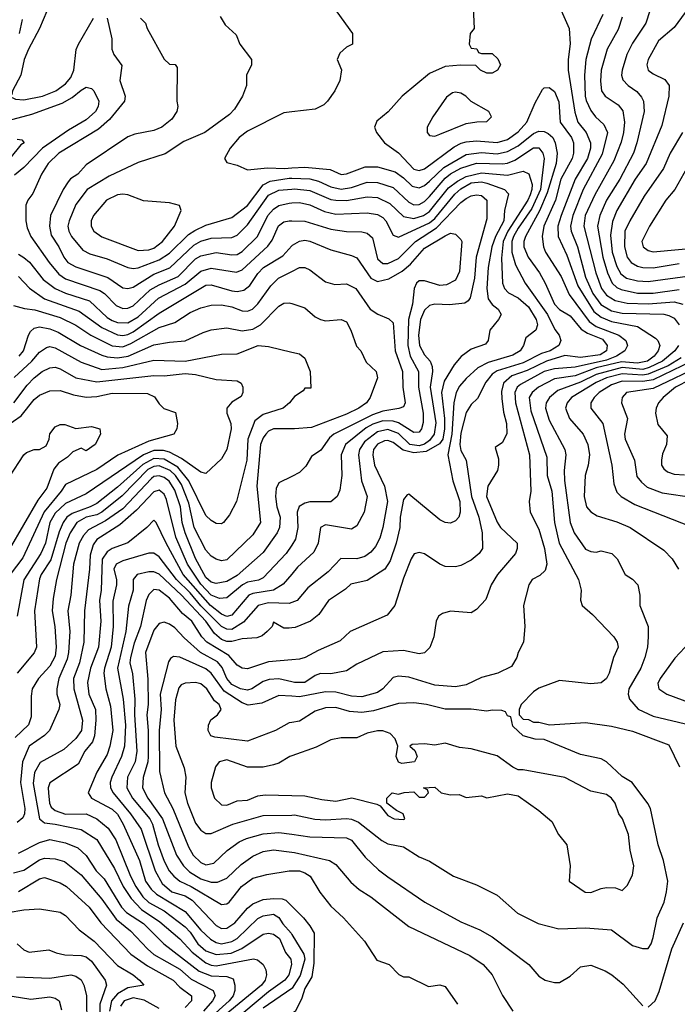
# Model space of a CAD drawing. Header units: inches. Extents: x 1793389 to 1900389, y 320802 to 470796.
# Tile 290 of 656: x 1828954 to 1831482, y 403857 to 407644. Entities that reach past the tile are written whole.
import ezdxf

# ---------------------------------------------------------------- set-up
doc = ezdxf.new("R2010")
doc.units = ezdxf.units.IN
doc.header["$MEASUREMENT"] = 0
doc.layers.add('B8420', color=7, linetype='Continuous')
doc.layers.add('B8430', color=7, linetype='Continuous')

msp = doc.modelspace()

# ---------------------------------------------------------------- linework, layer by layer
at = {"layer": 'B8420', "color": 2}
for points, elevation in [([(1829072.7, 407710), (1829030.3, 407609.7), (1828988.4, 407530), (1828970.6, 407490), (1828958.8, 407430), (1828926, 407370), (1828923.6, 407356.4), (1828914, 407350), (1828938, 407338), (1828970, 407334.8), (1829042, 407350), (1829092.7, 407370), (1829130, 407396.3), (1829150, 407420.7), (1829161.6, 407450), (1829171.5, 407528.5), (1829179.5, 407550), (1829237.2, 407650)], 306), ([(1829290.7, 407649.3), (1829308, 407570), (1829308, 407530), (1829316.3, 407510), (1829347.3, 407467.3), (1829339.3, 407410), (1829359.1, 407350), (1829357.3, 407330), (1829299.9, 407260.1), (1829257.1, 407222.9), (1829104.9, 407130), (1829064, 407090), (1829037.3, 407050), (1829004.5, 406975.5), (1828984.7, 406950), (1828978, 406930), (1828978, 406870), (1828982.5, 406842.5), (1828996.3, 406810), (1829066.7, 406710), (1829104.7, 406664.7), (1829130, 406647.4), (1829262.4, 406602.4), (1829280.4, 406590), (1829324.5, 406544.5), (1829350, 406532.4), (1829370, 406534), (1829390, 406543.1), (1829455.9, 406604.1), (1829490, 406624), (1829563.6, 406656.4), (1829630, 406724.2), (1829650, 406736), (1829710, 406748.5), (1829770, 406739.5), (1829790, 406741.1), (1829810, 406752.2), (1829868, 406810), (1829908.4, 406890), (1829930, 406914.9), (1829950.9, 406929.1), (1829990, 406938.3), (1830000, 406938.9)], 306), ([(1829418, 407650), (1829438, 407630), (1829444.7, 407610), (1829510, 407492), (1829530, 407472), (1829551.6, 407471.6), (1829559.6, 407459.6), (1829558, 407330), (1829562, 407310), (1829558, 407290), (1829538.5, 407261.5), (1829501, 407230), (1829470, 407217), (1829396.8, 407203.2), (1829370, 407193.2), (1829210, 407085.2), (1829177.3, 407050), (1829148.8, 407031.2), (1829139.9, 407020.1), (1829120.5, 406990), (1829072, 406890), (1829068.7, 406850), (1829074.9, 406814.9), (1829104.4, 406770), (1829123.1, 406730), (1829139.3, 406710), (1829170, 406693.4), (1829292.5, 406652.5), (1829350, 406612.7), (1829370, 406610.4), (1829390, 406615.3), (1829470, 406665.2), (1829530.7, 406689.3), (1829624, 406776), (1829650, 406791.6), (1829690, 406803.6), (1829770, 406805.3), (1829790, 406814.4), (1829830, 406854.9), (1829910.8, 406969.2), (1829950, 406987.4), (1830000, 406991.7)], 310), ([(1829724.7, 407655.3), (1829743.5, 407623.5), (1829786, 407586), (1829801, 407550), (1829844.7, 407490), (1829844.7, 407470), (1829826, 407430), (1829826, 407390), (1829810.8, 407350), (1829779.9, 407300.1), (1829761.1, 407278.9), (1829666, 407210), (1829584.9, 407175.1), (1829512.8, 407127.2), (1829410, 407094.5), (1829297.7, 407042.3), (1829213.4, 406990), (1829170, 406932.7), (1829143.8, 406870), (1829139.3, 406850), (1829142.4, 406830), (1829152.7, 406810), (1829197.2, 406757.2), (1829223.4, 406743.4), (1829290, 406723.7), (1829370, 406690.4), (1829390, 406686.4), (1829410, 406688.7), (1829490, 406719.6), (1829530, 406746), (1829602.7, 406817.3), (1829626.8, 406833.2), (1829670, 406853.4), (1829770, 406882.4), (1829830, 406928.7), (1829890, 407008.9), (1829916.9, 407023.1), (1829990, 407033.8), (1830000, 407033.5)], 314), ([(1828964, 407644), (1828952.2, 407590)], 302), ([(1828910, 407256.5), (1829000.3, 407279.7), (1829117.8, 407322.2), (1829156.2, 407343.8), (1829190, 407373), (1829210, 407384), (1829230, 407378.8), (1829238.8, 407370), (1829258, 407330), (1829255.5, 407310), (1829244.9, 407290), (1829210, 407258), (1829141.3, 407218.7), (1829041.3, 407150), (1828970, 407075.6), (1828934.4, 407045.6)], 302), ([(1830000, 407288.7), (1829970, 407285.2), (1829830, 407214.5), (1829797.3, 407190), (1829762.8, 407150), (1829742, 407110), (1829750, 407094), (1829790, 407084.7), (1829830, 407066), (1829906.2, 407073.8), (1829971.8, 407071.8), (1830000, 407073.7)], 318), ([(1828944.7, 407184.7), (1828962, 407182), (1828971, 407170), (1828958, 407162), (1828915.5, 407110)], 298), ([(1828950, 406741.6), (1828970, 406728.4), (1828991.3, 406711.3), (1829044.2, 406644.2), (1829090.5, 406610), (1829130, 406591.6), (1829222.4, 406562.4), (1829290, 406498.7), (1829310, 406486.5), (1829330, 406479.1), (1829370, 406477.3), (1829410, 406500.2), (1829487.6, 406572.4), (1829590, 406626.7), (1829650, 406676.9), (1829690, 406687.7), (1829787.5, 406672.5), (1829810, 406681.6), (1829907.7, 406772.3), (1829924.6, 406795.4), (1829948.7, 406851.3), (1829970, 406866), (1829990.4, 406870.4), (1830000, 406870.1)], 302), ([(1828950, 406656.3), (1828991.4, 406611.4), (1829050, 406570.3), (1829183, 406523), (1829270, 406459.6), (1829330, 406431.5), (1829350, 406429.1), (1829370, 406432.3), (1829390, 406443.2), (1829490, 406514.6), (1829670, 406622.4), (1829690, 406624.4), (1829770, 406600.3), (1829790, 406598), (1829816, 406604), (1829838.2, 406621.8), (1829870, 406668), (1829891.8, 406690), (1829965.1, 406734.9), (1830000, 406773.7)], 298), ([(1828930, 406544), (1828972.3, 406532.3), (1829011.7, 406528.3), (1829110, 406498.3), (1829169.2, 406469.2), (1829227.7, 406430), (1829309.3, 406389.3), (1829350, 406386), (1829381.7, 406398.3), (1829490, 406460.3), (1829550, 406478.4), (1829610, 406518), (1829650, 406534.9), (1829690, 406545.5), (1829730, 406546.4), (1829770, 406539.5), (1829810, 406524.4), (1829830, 406522.4), (1829849, 406530), (1829870, 406550.6), (1829920.1, 406619.9), (1829949.3, 406650), (1830000, 406675.6)], 294), ([(1828951.5, 406350), (1828968, 406370), (1828987.3, 406430), (1828996.1, 406443.9), (1829010, 406457.1), (1829030, 406462.4), (1829070, 406454.6), (1829102.2, 406442.2), (1829187.7, 406390), (1829270, 406352.9), (1829290, 406346.5), (1829330, 406343.2), (1829370.6, 406349.4), (1829470, 406392.7), (1829530, 406403.7), (1829590, 406408), (1829658.9, 406441.1), (1829690, 406450.4), (1829750, 406458.4), (1829810, 406446.7), (1829850, 406453.7), (1829879.5, 406470), (1829950, 406542), (1829970, 406554), (1829990, 406554.8), (1830000, 406551.5)], 290), ([(1828932.1, 406267.9), (1829000.5, 406330), (1829030, 406365.5), (1829056.9, 406383.1), (1829070, 406386.4), (1829090, 406382), (1829190, 406326.7), (1829270, 406297.7), (1829350, 406305.8), (1829470, 406333.7), (1829590, 406330.3), (1829730, 406357.3), (1829790, 406359.1), (1829870.5, 406390.5), (1829910, 406386.8), (1830000, 406365.2)], 286), ([(1828931.5, 406170), (1828982.4, 406237.6), (1829010, 406266.4), (1829040.9, 406290), (1829070, 406304.9), (1829090, 406306.7), (1829110, 406300.4), (1829170, 406265.7), (1829250, 406250.2), (1829470, 406275.6), (1829510, 406274), (1829590, 406282.3), (1829630, 406278.7), (1829710, 406260.4), (1829790, 406254.8), (1829805.4, 406245.4), (1829812, 406230), (1829812, 406210), (1829805.4, 406194.6), (1829770, 406173.2), (1829750.7, 406150), (1829750.7, 406130), (1829765.5, 406090), (1829767.7, 406070), (1829750.7, 405990), (1829730, 405955.3), (1829670, 405898), (1829650, 405904), (1829576, 405956), (1829530, 405980.9), (1829506.8, 405986.8), (1829470, 405986.6), (1829429.5, 405970.5), (1829210, 405819.6), (1829130, 405782.3), (1829090, 405746.3), (1829070.2, 405710), (1829052.6, 405630), (1829035.2, 405590), (1828970, 405489), (1828944.6, 405350)], 282), ([(1828901.1, 406078.9), (1828960.1, 406119.9), (1829010, 406183), (1829030, 406199.1), (1829070, 406216), (1829110, 406218), (1829160.7, 406200.7), (1829210, 406192.4), (1829250, 406194.9), (1829310, 406207), (1829445.5, 406205.5), (1829472.8, 406192.8), (1829490, 406166), (1829508.3, 406148.3), (1829552.7, 406132.7), (1829561, 406090), (1829558.8, 406070), (1829546, 406050), (1829450, 406023.1), (1829331.3, 405968.7), (1829250, 405913.6), (1829130, 405856), (1829114, 405830), (1829048.7, 405751.3), (1828966.4, 405573.6), (1828917, 405510)], 278), ([(1830000, 406181.5), (1829990.8, 406170), (1829966.8, 406150), (1829890, 406124.7), (1829858.7, 406101.3), (1829831.5, 406030), (1829827.4, 405950), (1829787.7, 405790), (1829761.1, 405738.9), (1829738, 405710), (1829730, 405705.2), (1829710, 405706), (1829690, 405717.2), (1829670, 405737.2), (1829604.1, 405870), (1829562.1, 405922.1), (1829510, 405953.7), (1829470, 405955.8), (1829427.6, 405932.4), (1829330, 405846), (1829250, 405783.5), (1829225.5, 405770), (1829155.2, 405744.8), (1829134.6, 405730), (1829120.9, 405710), (1829106.2, 405673.8), (1829073.5, 405566.5), (1829036.5, 405510), (1829030, 405493.2), (1829010.3, 405370), (1829018, 405230), (1829010, 405209.2), (1828944.9, 405130)], 286), ([(1828914.6, 405885.4), (1828969.8, 405970.2), (1828980.7, 405979.3), (1829009.7, 405990.3), (1829030, 405990.3), (1829055.6, 406004.4), (1829067.8, 406030), (1829070, 406051), (1829090, 406078), (1829110, 406087.3), (1829127.1, 406087.1), (1829170, 406071), (1829230, 406078.8), (1829262, 406070), (1829264.7, 406050), (1829244.7, 406010), (1829210, 405986), (1829190, 405995.3), (1829158, 405982), (1829138.3, 405961.7), (1829102.6, 405937.4), (1829084.8, 405915.2), (1829057.8, 405842.2), (1829024.3, 405795.7), (1828914.1, 405605.9)], 274), ([(1830000, 406069.5), (1829930, 406069.5), (1829910, 406060.9), (1829900.5, 406050), (1829890, 406036), (1829880.3, 406010), (1829866, 405850), (1829879.3, 405710), (1829850, 405662.7), (1829750, 405566), (1829730, 405562.7), (1829710, 405569.3), (1829690, 405580.9), (1829670, 405603.7), (1829625.3, 405690), (1829604.8, 405784.8), (1829575.5, 405855.5), (1829553.5, 405890), (1829532.1, 405910), (1829490, 405928), (1829470, 405925.7), (1829446.8, 405913.2), (1829348.1, 405811.9), (1829270.1, 405749.9), (1829250, 405739.3), (1829210, 405729.8), (1829173.7, 405710), (1829148, 405670), (1829131.3, 405630), (1829094.9, 405490), (1829082.5, 405417.5), (1829078.7, 405370), (1829088.9, 405310), (1829094.6, 405230), (1829090, 405195.3), (1829070, 405157), (1829026, 405110), (1829002.4, 405070), (1828998, 405042), (1828997.6, 404962.4), (1828988.4, 404931.6), (1828936.9, 404883.1)], 290), ([(1830000, 405887), (1829950, 405862), (1829939.8, 405840.2), (1829937.1, 405810), (1829943.1, 405770), (1829955.3, 405730), (1829952.7, 405690), (1829943.8, 405670), (1829890, 405594.5), (1829790, 405505.7), (1829750, 405482.6), (1829710, 405475.4), (1829690, 405480.4), (1829670, 405498.7), (1829630, 405572), (1829589.8, 405670), (1829578.8, 405710), (1829571.7, 405770), (1829550, 405833.6), (1829528.4, 405868.4), (1829510, 405882.7), (1829490, 405889.8), (1829470, 405887.3), (1829460.5, 405879.5), (1829350, 405762.7), (1829284, 405716), (1829218.4, 405681.6), (1829199.7, 405660.3), (1829183.1, 405630), (1829161.1, 405550), (1829150.3, 405430), (1829138.9, 405370), (1829147.4, 405290), (1829141.8, 405210), (1829136.1, 405183.9), (1829104.6, 405110), (1829097, 405070), (1829096.4, 405050), (1829107.7, 405010), (1829104.9, 404990), (1829068, 404910), (1829048.9, 404891.1), (1828990.3, 404849.7), (1828964.6, 404790), (1828957.3, 404710), (1828974.3, 404610), (1828972.9, 404590), (1828966.3, 404573.7), (1828944.5, 404555.5)], 294), ([(1830000, 405623.1), (1829978.4, 405590), (1829890, 405497), (1829872.4, 405487.6), (1829830, 405479.8), (1829810.2, 405469.8), (1829750, 405419.6), (1829722.4, 405417.6), (1829690, 405429.8), (1829650, 405472.1), (1829599.8, 405550), (1829553.9, 405653.9), (1829518.6, 405798.6), (1829510, 405819.3), (1829490, 405834.7), (1829470, 405827.6), (1829402.5, 405757.5), (1829339.2, 405700.8), (1829250, 405644.2), (1829236.7, 405623.3), (1829224.6, 405584.6), (1829222.6, 405530), (1829203.1, 405370), (1829201.1, 405250), (1829183.6, 405170), (1829161.1, 405110), (1829162, 405070), (1829194.9, 404950), (1829191.6, 404910), (1829170, 404879.5), (1829123.4, 404836.6), (1829033.1, 404786.9), (1829011.4, 404748.6), (1829005.9, 404705.9), (1829030.5, 404570), (1829050, 404554.4), (1829090, 404550.2), (1829190, 404528.5), (1829251.2, 404491.2), (1829319.1, 404379.1), (1829351.5, 404310), (1829383.2, 404263.2), (1829422, 404222), (1829493.4, 404173.4), (1829570, 404108.7), (1829616.8, 404056.8), (1829670, 404015.8), (1829690, 404007.1), (1829710, 404005.2), (1829852.3, 404032.3), (1829868.3, 404028.3), (1829890.5, 404010.5), (1829900.5, 403990), (1829903.1, 403970), (1829898, 403950), (1829884.2, 403930), (1829712.2, 403790)], 298), ([(1830000, 405511.2), (1829967.1, 405472.9), (1829930.2, 405449.8), (1829850, 405436.8), (1829835.5, 405430), (1829770, 405353.3), (1829750, 405348.4), (1829730, 405357.3), (1829687, 405390), (1829583.1, 405510), (1829516.8, 405630), (1829479, 405710), (1829470, 405719), (1829442.8, 405690), (1829370, 405631.8), (1829310, 405609.7), (1829290, 405597.6), (1829271.2, 405568.8), (1829267.6, 405450), (1829260.2, 405410), (1829265.7, 405330), (1829256.5, 405230), (1829226, 405150), (1829214.4, 405094.4), (1829220.3, 405050), (1829244.9, 404990), (1829247.2, 404950), (1829241.1, 404890), (1829233.9, 404866.1), (1829204.9, 404830), (1829179.3, 404780.7), (1829070, 404709), (1829063.7, 404690), (1829064.2, 404670), (1829068.9, 404630), (1829075.2, 404615.2), (1829090, 404601.7), (1829130, 404588), (1829210, 404588.8), (1829250.6, 404570), (1829293.8, 404533.8), (1829323.7, 404490), (1829380.2, 404350), (1829400.2, 404310), (1829427.7, 404270), (1829450, 404247.9), (1829510, 404216.1), (1829590, 404154.6), (1829610, 404133.7), (1829638.9, 404090), (1829670, 404062.7), (1829710, 404048), (1829766.6, 404053.4), (1829808.2, 404071.8), (1829890, 404126), (1829910, 404130.4), (1829930, 404126), (1829952.7, 404110), (1829976.1, 404056.1), (1829996.4, 404030), (1829999.5, 404010), (1829988.4, 403970), (1829974, 403950), (1829910, 403904.5), (1829815.2, 403824.8)], 302), ([(1830000, 405402.5), (1829990, 405398.9), (1829910, 405400.3), (1829870.7, 405390), (1829814, 405326), (1829770, 405298.5), (1829750, 405299.2), (1829729.9, 405309.9), (1829649.9, 405389.9), (1829610, 405438.8), (1829556.4, 405490), (1829490, 405578.4), (1829470, 405592), (1829450, 405592), (1829350, 405562.4), (1829324.9, 405550), (1829315.8, 405530), (1829325.7, 405490), (1829325.7, 405470), (1829312.7, 405407.3), (1829314, 405310), (1829305.5, 405230), (1829279.5, 405150), (1829278, 405130), (1829285.3, 405070), (1829303.4, 405003.4), (1829311.7, 404910), (1829301.1, 404850), (1829290, 404817.2), (1829250.2, 404749.8), (1829217.3, 404670), (1829230.6, 404650), (1829310, 404607), (1829330, 404588.2), (1829351.6, 404550), (1829414.3, 404410), (1829438.3, 404330), (1829459.1, 404299.1), (1829480.2, 404280.2), (1829590, 404214), (1829650, 404142.6), (1829687.7, 404107.7), (1829710, 404094.6), (1829730, 404089.1), (1829770, 404098.5), (1829790, 404110.3), (1829870, 404187), (1829890, 404196.9), (1829930, 404203.1), (1829950.9, 404190.9), (1829965.8, 404165.8), (1829997.3, 404130), (1830000, 404125.7)], 306), ([(1830000, 405305), (1829990, 405304), (1829970, 405304), (1829930, 405326), (1829924.7, 405310), (1829906, 405290), (1829886, 405274), (1829866.3, 405266.3), (1829810, 405262), (1829770, 405252.1), (1829750, 405252.1), (1829730, 405260.4), (1829702.6, 405282.6), (1829669.8, 405330), (1829575.6, 405430), (1829490, 405511.2), (1829470, 405520.5), (1829450, 405520.5), (1829406, 405510), (1829390.5, 405490), (1829390.3, 405450), (1829371.8, 405388.2), (1829361.5, 405290), (1829330.2, 405150), (1829352.4, 405030), (1829360.2, 404930), (1829357.3, 404850), (1829346, 404810), (1829308.7, 404730), (1829302, 404710), (1829303.1, 404690), (1829313.7, 404670), (1829380.2, 404590), (1829421.1, 404530), (1829475.2, 404370), (1829501.2, 404321.2), (1829539.3, 404290), (1829590, 404273.6), (1829617.4, 404257.4), (1829710, 404160.4), (1829730, 404148.7), (1829750.9, 404149.1), (1829781.6, 404170), (1829830, 404226.4), (1829850, 404243.1), (1829890, 404259.3), (1829930, 404263.8), (1829962.8, 404262.8), (1829976.8, 404256.8), (1830000, 404233.9)], 310), ([(1830000, 405181.3), (1829910, 405174), (1829830, 405147), (1829810, 405149.4), (1829790, 405160.9), (1829757.7, 405197.7), (1829673, 405250), (1829654, 405270), (1829616.3, 405330), (1829580.3, 405360.3), (1829530, 405418.7), (1829490, 405449.6), (1829470, 405451.6), (1829450, 405432.7), (1829440.3, 405410), (1829418.9, 405310), (1829393.9, 405246.1), (1829379.6, 405190), (1829378, 405170), (1829387.6, 405127.6), (1829397.3, 405030), (1829395.9, 404970), (1829404, 404830), (1829397.4, 404790), (1829368.9, 404730), (1829366.3, 404690), (1829387.2, 404650), (1829454, 404570), (1829465.2, 404550), (1829486.9, 404470), (1829510, 404407.3), (1829528.8, 404370), (1829546.4, 404350), (1829570.2, 404330.2), (1829612.7, 404310), (1829730, 404240.7), (1829750, 404242.8), (1829759, 404250), (1829807, 404310), (1829850, 404341.6), (1829903.9, 404356.1), (1829990, 404370.4), (1830000, 404370.4)], 314), ([(1830000, 405096.9), (1829950, 405108.3), (1829913.4, 405106.6), (1829890, 405098.7), (1829846, 405070), (1829830, 405065.4), (1829802.7, 405070), (1829770, 405086.9), (1829750, 405109.6), (1829732.3, 405152.3), (1829714.5, 405174.6), (1829649.6, 405210), (1829585.8, 405265.8), (1829550, 405304.5), (1829530, 405318.4), (1829510, 405327), (1829490, 405322), (1829470, 405296), (1829437.6, 405210), (1829447.3, 405107.3), (1829447.6, 405010), (1829442.3, 404970), (1829447.7, 404910), (1829448, 404810), (1829446.7, 404790), (1829428.5, 404728.5), (1829425.7, 404690), (1829447.2, 404650), (1829502.7, 404570), (1829557.4, 404430), (1829583.7, 404390), (1829606.8, 404366.8), (1829650, 404339), (1829690, 404326), (1829714, 404326), (1829750, 404342.4), (1829805.6, 404394.4), (1829850, 404426), (1829890, 404444.4), (1829930, 404450.4), (1830000, 404441.6)], 318), ([(1830000, 405041.5), (1829950, 405044.5), (1829884.9, 405015.1), (1829832.5, 405007.5), (1829810, 405016.3), (1829740.6, 405060.6), (1829690.6, 405130.6), (1829670, 405146.9), (1829570, 405192), (1829545.2, 405194.8), (1829533.4, 405186.6), (1829526.6, 405173.4), (1829494.3, 405050), (1829497.3, 404990), (1829490.2, 404910), (1829492, 404752), (1829510.4, 404670), (1829542.6, 404610), (1829602.6, 404462.6), (1829621.3, 404430), (1829650, 404402.4), (1829670, 404392.7), (1829700.5, 404399.5), (1829751.2, 404448.8), (1829798, 404482), (1829825.6, 404494.4), (1829890, 404512), (1829950, 404518), (1830000, 404510.6)], 322), ([(1830000, 404940.7), (1829990, 404939), (1829938, 404910), (1829830, 404869.4), (1829703.7, 404883.7), (1829689, 404890), (1829679, 404910), (1829679.3, 404930), (1829689.5, 404950.5), (1829714, 404970), (1829729, 404990), (1829721.2, 405010), (1829703.5, 405023.5), (1829674, 405070), (1829650, 405089.6), (1829630, 405095.1), (1829590, 405091.6), (1829574.9, 405085.1), (1829565.9, 405074.2), (1829552.5, 405027.5), (1829547.2, 404950), (1829554.9, 404850), (1829586, 404766), (1829592.7, 404730), (1829588.5, 404670), (1829599.5, 404630), (1829630, 404554), (1829650, 404526.8), (1829670, 404514), (1829690, 404513.4), (1829774, 404550), (1829890, 404583.1), (1830000, 404584.8)], 326), ([(1830000, 404812.9), (1829992, 404810), (1829950, 404784), (1829930, 404777.2), (1829890, 404769), (1829830, 404769.3), (1829750, 404797), (1829721, 404790), (1829707.3, 404770), (1829690.6, 404710), (1829690.6, 404690), (1829702.8, 404650), (1829730, 404624), (1829750, 404622.8), (1829790, 404638.8), (1829830, 404642), (1829870, 404658.8), (1829897.5, 404662.5), (1830000, 404660.3)], 330), ([(1828950, 404437.6), (1829030, 404478.7), (1829069.7, 404490.3), (1829130, 404477.6), (1829178, 404458), (1829209, 404429), (1829248.5, 404370), (1829278.9, 404338.9), (1829345.7, 404230), (1829364.9, 404210), (1829430, 404167.2), (1829508.2, 404090), (1829643.7, 403983.7), (1829690, 403965.8), (1829750, 403964.2), (1829774.4, 403954.4), (1829781.3, 403930), (1829781.1, 403910), (1829774.9, 403890), (1829758.9, 403870), (1829680.7, 403799.3)], 294), ([(1828930, 404362.4), (1828970, 404372.4), (1829030, 404412.2), (1829050, 404419.5), (1829090, 404416.5), (1829126, 404406), (1829190, 404354.4), (1829270, 404261.3), (1829324.7, 404184.7), (1829380, 404140), (1829446, 404070), (1829470, 404048.9), (1829570, 403991.6), (1829613.4, 403953.4), (1829697.3, 403910), (1829706, 403890), (1829695.3, 403870), (1829660.9, 403830)], 290), ([(1828950, 404290.4), (1829030, 404339.3), (1829050, 404344.9), (1829110, 404323.8), (1829133.4, 404310), (1829220.5, 404230), (1829266.4, 404170), (1829381.6, 404050), (1829445.4, 404005.4), (1829543.8, 403950), (1829570, 403922.4), (1829614, 403890), (1829614, 403870), (1829590, 403845.1)], 286), ([(1828910, 404210.3), (1828970, 404220.4), (1829030, 404224), (1829110, 404210.7), (1829130, 404198.8), (1829182.8, 404142.8), (1829239.9, 404099.9), (1829330, 404006), (1829390.7, 403970), (1829414.8, 403950), (1829431, 403930), (1829370, 403919.7), (1829330, 403896.8), (1829307.2, 403870), (1829299.7, 403830)], 282), ([(1828944.7, 404090), (1828970, 404066), (1828990, 404057.3), (1829066.4, 404066.4), (1829094.4, 404054.4), (1829127.3, 404047.3), (1829190, 404044.9), (1829210, 404039.5), (1829230, 404023), (1829282, 403950), (1829288, 403930), (1829262.6, 403857.4), (1829262, 403790)], 278), ([(1828942, 403962), (1829070, 403957), (1829150, 403970.4), (1829170, 403965.5), (1829190, 403950.7), (1829200.4, 403930), (1829210.3, 403890.3), (1829212, 403770)], 274), ([(1830000, 403917.7), (1829890, 403841.7)], 306), ([(1828893.3, 403893.3), (1828996.7, 403876.7), (1829070, 403885.5), (1829090, 403880.7), (1829106, 403870), (1829115.3, 403835.3)], 270), ([(1829490, 403840.2), (1829432.7, 403872.7), (1829390, 403882), (1829355.8, 403870), (1829342, 403850)], 286)]:
    msp.add_lwpolyline(points, dxfattribs=dict(at, elevation=elevation))
at = {"layer": 'B8420', "color": 2, "elevation": 318}
msp.add_lwpolyline([(1829350, 406972.7), (1829330, 406969.4), (1829287.3, 406950), (1829238, 406890), (1829228.2, 406870), (1829228.2, 406850), (1829239.1, 406830), (1829270, 406808), (1829410, 406756.4), (1829450, 406758.7), (1829470, 406765.3), (1829502.9, 406790), (1829549.6, 406850), (1829575.3, 406910), (1829568.7, 406928.7), (1829530, 406939.3), (1829430, 406946.6), (1829369.5, 406969.5)], close=True, dxfattribs=at)
at = {"layer": 'B8430', "color": 2}
for points, elevation in [([(1830123.9, 407743.9), (1830234, 407590), (1830234, 407550), (1830210, 407538), (1830185.4, 407514.6), (1830174, 407490), (1830190.9, 407450.9), (1830184.7, 407410), (1830166, 407370), (1830138, 407330), (1830123.5, 407316.5), (1830090, 407299.3), (1830000, 407288.7)], 318), ([(1831393, 407730), (1831362, 407630), (1831310, 407553.2), (1831288.4, 407510), (1831270.4, 407450), (1831268, 407430), (1831272.7, 407412.7), (1831294, 407390), (1831327, 407367), (1831345.3, 407345.3), (1831352.7, 407330), (1831354.4, 407290), (1831327.2, 407170), (1831313.4, 407130), (1831261.1, 407030), (1831210, 406949.4), (1831184.2, 406890), (1831175.6, 406850), (1831195.5, 406730), (1831213.6, 406670), (1831232, 406630), (1831250, 406613.4), (1831266.3, 406606.3), (1831330, 406592.4), (1831390, 406592.4), (1831490, 406606.5)], 338), ([(1830698, 407690), (1830702, 407610), (1830686, 407590), (1830682, 407550), (1830690, 407534), (1830711.6, 407531.6), (1830718, 407518), (1830730, 407514), (1830770, 407514), (1830792.7, 407492.7), (1830802, 407470), (1830791.1, 407448.9), (1830770, 407438), (1830750, 407438), (1830726, 407450), (1830707.3, 407467.3), (1830649.2, 407469.2), (1830590, 407463.7), (1830530, 407436.2), (1830424.7, 407350), (1830370.5, 407289.5), (1830327.1, 407252.9), (1830318, 407230), (1830326, 407210), (1830356, 407170), (1830410, 407131), (1830470, 407068.4), (1830490, 407063.8), (1830510, 407070.4), (1830625, 407155), (1830651.8, 407168.2), (1830670, 407174.3), (1830710, 407177.7), (1830790, 407171.8), (1830830, 407182.6), (1830870, 407212), (1830904.2, 407250), (1830936.1, 407323.9), (1830964.5, 407375.5), (1830970, 407381), (1830990, 407382.8), (1831010, 407366.8), (1831027.3, 407327.3), (1831032.2, 407250), (1831075.8, 407190), (1831083.1, 407170), (1831083.7, 407130), (1831078, 407110), (1831035.2, 407030), (1831013.8, 406950), (1830968.9, 406850), (1830963.1, 406810), (1830968, 406770), (1830975.5, 406750), (1831035.3, 406655.3), (1831067.1, 406587.1), (1831143.4, 406483.4), (1831170, 406464.2), (1831257.3, 406430), (1831284, 406410), (1831291, 406390), (1831280.7, 406370), (1831248.8, 406350), (1831210, 406333.9), (1831090, 406307.2), (1831010, 406301.2), (1830970.5, 406290), (1830879.7, 406240.3), (1830867, 406230), (1830857.4, 406210), (1830860.8, 406170), (1830913.7, 405970), (1830919.1, 405830), (1830913.4, 405790), (1830916.3, 405750), (1830950, 405684.7), (1830972.2, 405610), (1830980.7, 405550), (1830974.4, 405525.6), (1830953.7, 405506.3), (1830924.7, 405490), (1830911, 405470), (1830890.8, 405390), (1830896.3, 405310), (1830890.8, 405250), (1830871, 405210), (1830866, 405190), (1830844.5, 405155.5), (1830792, 405130), (1830730, 405113.2), (1830670, 405086), (1830630, 405077.2), (1830550, 405084.5), (1830450, 405115.1), (1830410, 405119.3), (1830390, 405113.2), (1830350.7, 405070), (1830330, 405056.2), (1830270, 405039.6), (1830230, 405042.4), (1830170, 405057.4), (1830130, 405059.1), (1830030, 405039.7), (1830000, 405041.5)], 322), ([(1831030.9, 407690.9), (1831066.8, 407610), (1831070.4, 407550.4), (1831062.4, 407490), (1831062.6, 407450), (1831087.8, 407287.8), (1831099.5, 407250), (1831132.2, 407210), (1831148.9, 407170), (1831149, 407150), (1831136.5, 407110), (1831090.2, 407029.8), (1831035.8, 406890), (1831023.2, 406850), (1831024.9, 406810), (1831058, 406738), (1831100.5, 406620.5), (1831161.7, 406521.7), (1831190, 406499.1), (1831230, 406482.6), (1831330, 406464.2), (1831398.7, 406418.7), (1831407.3, 406410), (1831415.5, 406390), (1831408.4, 406370), (1831393.4, 406350), (1831368.4, 406330), (1831330, 406322.8), (1831267.8, 406327.8), (1831170, 406304.6), (1831090, 406273.8), (1831010, 406262.4), (1830948.2, 406230), (1830924.4, 406210), (1830913.4, 406190), (1830919.4, 406139.4), (1830981.4, 405961.4), (1830982.6, 405890), (1830999.5, 405830), (1831010.3, 405710), (1831028.8, 405630), (1831103, 405490), (1831113.4, 405450), (1831110.7, 405410.7), (1831116, 405390), (1831155.9, 405355.9), (1831238, 405270), (1831251, 405250), (1831254.8, 405230), (1831237.3, 405190), (1831220.7, 405130), (1831210.4, 405109.6), (1831190, 405093.2), (1831150, 405089.6), (1831030, 405102.7), (1830950, 405072.7), (1830930, 405059), (1830882, 405010), (1830874, 404990), (1830874, 404970), (1830890, 404954), (1830910, 404952), (1830930, 404942), (1830950, 404942), (1830991.6, 404931.6), (1831130, 404940.7), (1831230, 404926.8), (1831310, 404907.7), (1831450, 404854.8), (1831490.8, 404770)], 326), ([(1831526.8, 407690), (1831470, 407614), (1831410, 407562.7), (1831370.6, 407490), (1831364.9, 407470), (1831371, 407450), (1831390, 407434.8), (1831434.2, 407414.2), (1831450.6, 407390), (1831450.4, 407350), (1831422.8, 407237.2), (1831363.1, 407090), (1831320.3, 407030), (1831250, 406909.3), (1831232.7, 406867.3), (1831225.7, 406814.3), (1831232.4, 406750), (1831250, 406694), (1831265.8, 406665.8), (1831287.7, 406650), (1831330, 406639), (1831370, 406636.5), (1831530, 406658.3)], 342), ([(1831196.7, 407663.3), (1831151.8, 407568.2), (1831130.4, 407490), (1831125.7, 407430), (1831127.6, 407350), (1831132.6, 407332.6), (1831150, 407294.8), (1831167.3, 407270), (1831200.3, 407240.3), (1831213.7, 407210), (1831193.1, 407126.9), (1831120.8, 406990), (1831080.2, 406890), (1831071.5, 406850), (1831074.6, 406830), (1831099, 406770), (1831130, 406653.4), (1831157.6, 406590), (1831188.2, 406548.2), (1831230, 406523.9), (1831270, 406514.4), (1831430, 406511.5), (1831450, 406506.4), (1831470, 406495.5), (1831490.2, 406470.2)], 330), ([(1831270, 407653.2), (1831254.4, 407605.6), (1831212.4, 407530), (1831190.3, 407449.7), (1831187, 407407), (1831190.6, 407370), (1831204.9, 407350), (1831255.6, 407315.6), (1831273.4, 407293.4), (1831279.5, 407250), (1831276, 407210), (1831266.8, 407173.2), (1831238.6, 407101.4), (1831165.7, 406970), (1831127.7, 406890), (1831122.7, 406850), (1831169.1, 406670), (1831191.5, 406610), (1831210, 406584.2), (1831243.4, 406563.4), (1831290, 406553.6), (1831370, 406551.2), (1831470, 406558), (1831504, 406550)], 334), ([(1830000, 407073.7), (1830050, 407076.9), (1830147.1, 407067.1), (1830190, 407048.4), (1830210, 407050.6), (1830282.3, 407077.7), (1830330, 407078), (1830398.2, 407058.2), (1830430, 407036), (1830463.5, 407003.5), (1830490, 406997.4), (1830510, 407006), (1830530, 407022.3), (1830584.9, 407075.1), (1830670, 407124.7), (1830730, 407133.4), (1830790, 407128.3), (1830830, 407136.2), (1830870, 407158.5), (1830930, 407206.5), (1830950, 407214.9), (1830970, 407213.7), (1830986.5, 407206.5), (1831003.8, 407190), (1831012.2, 407170), (1831021.1, 407130), (1831016.1, 407090), (1830981.9, 406978.1), (1830952, 406908), (1830898.3, 406810), (1830891.8, 406790), (1830891.8, 406770), (1830908.7, 406730), (1830952, 406670), (1830974.4, 406630), (1831010.4, 406550), (1831030, 406528.5), (1831070, 406504.4), (1831112.8, 406452.8), (1831137.7, 406437.7), (1831194.4, 406414.4), (1831212.9, 406390), (1831210.3, 406370), (1831185.7, 406354.3), (1831110, 406344.6), (1831050, 406352.3), (1830979.3, 406330), (1830905, 406295), (1830846.1, 406273.9), (1830813.7, 406246.3), (1830806.4, 406213.6), (1830807.3, 406187.3), (1830814.4, 406134.4), (1830826, 406090), (1830827.3, 406052.7), (1830810, 406018), (1830782, 405998), (1830795.3, 405955.3), (1830794.8, 405930), (1830790.7, 405910), (1830754.4, 405850), (1830748.7, 405810), (1830790, 405711), (1830803, 405690), (1830866.8, 405630), (1830867.3, 405610), (1830860.7, 405590), (1830790.7, 405510), (1830766.8, 405470), (1830746.8, 405413.2), (1830710, 405375.3), (1830690, 405362), (1830610, 405369), (1830579.8, 405360.2), (1830564.7, 405350), (1830554.8, 405330), (1830546.8, 405270), (1830530.5, 405229.5), (1830510, 405209), (1830490, 405205.2), (1830430, 405218), (1830350, 405212.7), (1830250, 405165.2), (1830210, 405139.3), (1830150, 405127.3), (1830110, 405129.6), (1830090, 405122), (1830050, 405095.1), (1830010, 405094.7), (1830000, 405096.9)], 318), ([(1831503, 407210), (1831454.9, 407130), (1831429, 407071), (1831355.4, 406964.6), (1831299.5, 406870), (1831281.1, 406830), (1831278.9, 406770), (1831290, 406730.8), (1831304.4, 406710), (1831330, 406695.3), (1831350, 406690.3), (1831390, 406689), (1831490, 406706.5)], 346), ([(1830000, 407033.5), (1830070, 407031.2), (1830102.5, 407022.5), (1830150, 407000.8), (1830190, 406992.3), (1830230, 406998.5), (1830290, 407018.9), (1830330, 407018), (1830390, 406997.6), (1830450, 406942), (1830470, 406932), (1830490, 406933.4), (1830510, 406944.2), (1830530, 406963.7), (1830590, 407033.8), (1830610, 407050.2), (1830650, 407072.3), (1830710, 407091.3), (1830810, 407089.1), (1830830, 407092.4), (1830857.2, 407102.8), (1830930, 407150.3), (1830950, 407150.4), (1830964.9, 407130), (1830970.2, 407110), (1830956.6, 406990), (1830923, 406917), (1830870, 406841.7), (1830853, 406810), (1830846.8, 406790), (1830846.2, 406750), (1830860.2, 406700.2), (1830897.6, 406630), (1830983.6, 406510), (1831012.1, 406452.1), (1831027.7, 406430), (1831034.4, 406410), (1831026.4, 406390), (1830993.4, 406370), (1830960.5, 406359.5), (1830890, 406323.7), (1830790, 406292.9), (1830770, 406280.5), (1830746.7, 406250), (1830713.8, 406186.2), (1830690, 406163.7), (1830670, 406133.2), (1830650, 406054), (1830646, 406010), (1830650, 405987.3), (1830670.5, 405950), (1830691.5, 405810), (1830719.5, 405730), (1830732.4, 405670), (1830734, 405610), (1830721, 405590), (1830690, 405565.2), (1830650, 405544), (1830630, 405539), (1830590, 405541.2), (1830570, 405549.2), (1830510, 405589), (1830490, 405594), (1830470.9, 405589.1), (1830458.8, 405570), (1830430, 405495.3), (1830396, 405390), (1830367.1, 405352.9), (1830224.7, 405290), (1830185.8, 405254.2), (1830102, 405218), (1830051.3, 405190), (1830030, 405183.7), (1830000, 405181.3)], 314), ([(1831530, 407093.2), (1831472.7, 406990), (1831438, 406950), (1831375.5, 406850), (1831346, 406790), (1831350.8, 406770), (1831370, 406756.3), (1831390, 406750.5), (1831570, 406767.4)], 350), ([(1830000, 406991.7), (1830010, 406992.6), (1830070, 406986.5), (1830150, 406952.7), (1830170, 406948.9), (1830210, 406947.7), (1830290, 406962.6), (1830330, 406959.5), (1830376.5, 406936.5), (1830430, 406886.7), (1830470, 406879.1), (1830507, 406890), (1830530, 406905.5), (1830603.2, 406996.8), (1830636.9, 407023.1), (1830670, 407041), (1830730, 407055.2), (1830830, 407045.5), (1830890, 407061.3), (1830911.3, 407051.3), (1830924.4, 407010), (1830923.6, 406990), (1830916.5, 406970), (1830908, 406950), (1830830.9, 406830), (1830813.5, 406790), (1830806.9, 406726.9), (1830810.4, 406630.4), (1830818, 406610), (1830833.3, 406593.3), (1830870, 406574), (1830910, 406539.3), (1830939.3, 406490), (1830944.9, 406470), (1830938.8, 406450), (1830900.5, 406419.5), (1830890.6, 406390), (1830878, 406370), (1830850, 406352.8), (1830754.8, 406325.2), (1830715.8, 406304.2), (1830670, 406263.7), (1830645.4, 406234.6), (1830632.4, 406210), (1830623.6, 406170), (1830616.1, 406050), (1830599.5, 405970), (1830619.5, 405870), (1830646, 405790), (1830648, 405750), (1830642, 405730), (1830630, 405716), (1830610, 405707.8), (1830590, 405709.6), (1830570, 405719.5), (1830450, 405819), (1830444, 405816), (1830430, 405798), (1830417.4, 405730), (1830416, 405690), (1830401.7, 405630), (1830378, 405562), (1830358, 405530), (1830290, 405487), (1830227, 405473), (1830206.2, 405453.8), (1830141, 405410), (1830104, 405356), (1830072, 405330), (1830013.7, 405306.3), (1830000, 405305)], 310), ([(1830000, 406938.9), (1830030, 406940.9), (1830070, 406931.7), (1830126.2, 406906.2), (1830170, 406895.6), (1830290, 406900.3), (1830330, 406894), (1830350, 406883), (1830361.6, 406870), (1830390, 406814.8), (1830410, 406807.3), (1830530, 406862.2), (1830550, 406879.6), (1830627, 406973), (1830650, 406993.2), (1830690, 407016), (1830730, 407020.2), (1830750, 407015.5), (1830818, 406990), (1830833.4, 406973.4), (1830818, 406910), (1830815.6, 406870), (1830783.2, 406810), (1830769.1, 406770), (1830755.2, 406690), (1830750.3, 406610.3), (1830755.8, 406570), (1830770, 406547.7), (1830793.4, 406530), (1830804.9, 406510), (1830795.5, 406490), (1830762, 406450), (1830754.8, 406410), (1830744.9, 406395.1), (1830690, 406376), (1830651.9, 406348.1), (1830624.4, 406315.6), (1830586.3, 406253.7), (1830576.1, 406210), (1830587.7, 406110), (1830587.8, 406070), (1830580.7, 406030), (1830568.1, 406011.9), (1830516.9, 405983.1), (1830470, 405977.7), (1830428.4, 405988.4), (1830390, 406017.3), (1830370, 406024.8), (1830356.3, 406023.7), (1830330, 406011.1), (1830314.9, 405990), (1830311.6, 405970), (1830318.3, 405930), (1830356, 405850), (1830368.7, 405790), (1830350.4, 405690), (1830338.4, 405650), (1830322, 405618), (1830303.9, 405596.1), (1830280.9, 405579.1), (1830250.4, 405569.6), (1830188.2, 405571.8), (1830139.9, 405520.1), (1830061.6, 405458.4), (1830020.7, 405410), (1830000, 405402.5)], 306), ([(1830000, 406870.1), (1830050, 406868.5), (1830150, 406837.6), (1830210, 406828.4), (1830270, 406828), (1830290, 406822), (1830310, 406804.7), (1830330, 406724), (1830350, 406706.4), (1830370, 406705.7), (1830410, 406724.9), (1830475.8, 406790), (1830556.6, 406843.4), (1830650, 406940.3), (1830670, 406955.3), (1830690, 406966.4), (1830710, 406970.4), (1830730, 406967.3), (1830750.5, 406950), (1830750, 406878), (1830708.9, 406730), (1830702.3, 406650), (1830685.5, 406574.5), (1830678, 406562), (1830666, 406554), (1830606.8, 406546.8), (1830550, 406549.5), (1830530, 406544.5), (1830510, 406526.6), (1830495.6, 406490), (1830486.9, 406430), (1830491.7, 406390), (1830510, 406354.9), (1830532.2, 406330), (1830540.3, 406310), (1830541.7, 406290), (1830532.4, 406230), (1830553.6, 406093.6), (1830547.9, 406050), (1830530, 406025.6), (1830510, 406010.8), (1830490, 406004.5), (1830453.6, 406010), (1830410, 406051.9), (1830370, 406067), (1830330, 406058.4), (1830280, 406020), (1830260.3, 405990), (1830256.5, 405970), (1830268.4, 405870), (1830290.4, 405810), (1830278, 405750), (1830250, 405697.2), (1830230, 405683.7), (1830130, 405700.9), (1830111, 405690), (1830101.3, 405630), (1830084.6, 405595.4), (1830022.5, 405537.5), (1830000, 405511.2)], 302), ([(1830000, 406773.7), (1830003, 406777), (1830030, 406792.2), (1830050, 406795.8), (1830070, 406792.4), (1830150, 406758), (1830230, 406737.3), (1830250, 406727.3), (1830303.8, 406650), (1830330, 406636.4), (1830373.3, 406646.7), (1830424.2, 406675.8), (1830456.8, 406703.2), (1830510, 406764.9), (1830590, 406812.7), (1830610, 406822), (1830630, 406818.8), (1830650, 406798), (1830653.4, 406790), (1830644.7, 406675.3), (1830630, 406641.2), (1830595.6, 406624.4), (1830570, 406621.6), (1830510, 406639.6), (1830490, 406639.5), (1830479.1, 406630), (1830470.4, 406610), (1830464.6, 406550), (1830449.1, 406490), (1830445.8, 406390), (1830455.6, 406350), (1830487.2, 406290), (1830487.6, 406230), (1830505.2, 406130), (1830505.9, 406094.2), (1830499.5, 406070), (1830490, 406057), (1830470, 406055.6), (1830410, 406093.1), (1830390, 406099.8), (1830350, 406100.7), (1830312.1, 406087.9), (1830286.4, 406073.6), (1830206.4, 406010), (1830190.4, 405970), (1830192.7, 405890), (1830185.2, 405834.8), (1830174.8, 405810), (1830150, 405789.4), (1830070, 405789.6), (1830050, 405784.5), (1830028.7, 405771.3), (1830021.3, 405750), (1830023.7, 405690), (1830014.6, 405645.4), (1830000, 405623.1)], 298), ([(1830000, 406675.6), (1830030, 406690.8), (1830050, 406691), (1830070, 406681), (1830130, 406634.8), (1830165.2, 406625.2), (1830210, 406628), (1830246.8, 406610), (1830301, 406530), (1830330.6, 406510.6), (1830373.2, 406493.2), (1830390, 406478), (1830397, 406370), (1830425.3, 406290), (1830426.7, 406230), (1830435.5, 406170), (1830430, 406155.3), (1830412.3, 406147.7), (1830350, 406138), (1830310, 406124.1), (1830162, 406050), (1830144.7, 406035.3), (1830111.8, 405988.2), (1830076.3, 405963.7), (1830053.7, 405926.3), (1830030, 405902), (1830000, 405887)], 294), ([(1830000, 406551.5), (1830050, 406534.8), (1830090, 406501), (1830110, 406490.8), (1830130, 406486), (1830190, 406490.8), (1830210, 406481), (1830227.3, 406450), (1830248.4, 406388.4), (1830266, 406370), (1830286.4, 406326.4), (1830324.7, 406290), (1830330, 406266), (1830302, 406190), (1830287.7, 406170), (1830257.3, 406150), (1830210, 406126.9), (1830075.5, 406075.5), (1830010, 406069.6), (1830000, 406069.5)], 290), ([(1830000, 406365.2), (1830030, 406358), (1830050, 406342), (1830070.9, 406290.9), (1830074, 406226), (1830050, 406226), (1830043.6, 406216.4), (1830010, 406194), (1830000, 406181.5)], 286), ([(1831487.2, 406390), (1831473.4, 406370), (1831425.7, 406330), (1831374.4, 406305.6), (1831350, 406298.8), (1831270, 406305.4), (1831170, 406279.1), (1831110, 406249), (1831022.9, 406217.1), (1830990.4, 406190), (1830978.4, 406170), (1830975.8, 406150), (1830990, 406102.8), (1831050.4, 405990), (1831054.4, 405970), (1831047, 405910), (1831048.5, 405871.5), (1831070.4, 405710), (1831086, 405670), (1831130, 405606.8), (1831150, 405598.8), (1831170, 405596), (1831190, 405601), (1831231.3, 405590), (1831251.3, 405570), (1831282, 405510), (1831310, 405491.3), (1831331, 405470), (1831338.8, 405430), (1831338.8, 405390), (1831370.6, 405310), (1831370.7, 405270), (1831367.7, 405230), (1831357.1, 405190), (1831341.6, 405150), (1831295.5, 405070), (1831293.4, 405050), (1831299.1, 405030), (1831332, 404992), (1831390, 404964.4), (1831536, 404930)], 330), ([(1831497.4, 406342.6), (1831447.7, 406312.3), (1831370, 406279.9), (1831350, 406276.9), (1831270, 406282.1), (1831210, 406266.6), (1831170, 406247.8), (1831075.5, 406190), (1831059.3, 406170), (1831053, 406150), (1831068.2, 406110), (1831120.5, 406050), (1831138.4, 406010), (1831144.4, 405970), (1831139.3, 405930), (1831128, 405890), (1831123.8, 405810), (1831133.4, 405770), (1831150, 405750.7), (1831174.9, 405734.9), (1831250, 405712.7), (1831301, 405690), (1831430, 405602.8), (1831462.8, 405570), (1831486.8, 405530)], 334), ([(1831538, 406330), (1831390, 406258.4), (1831350, 406252.5), (1831270, 406253.7), (1831230, 406239.8), (1831182.4, 406210), (1831162.4, 406190), (1831150.5, 406170), (1831150.5, 406150), (1831195.5, 406090), (1831230.4, 405930), (1831238.5, 405858.5), (1831250, 405826), (1831266, 405810), (1831319.5, 405779.5), (1831534.6, 405694.6)], 338), ([(1831582.6, 406317.4), (1831390, 406225.6), (1831287.3, 406210), (1831270.6, 406190), (1831267.7, 406170), (1831290.4, 406110), (1831279.3, 406050), (1831281.6, 406030), (1831318, 405950), (1831327.2, 405887.2), (1831344.4, 405864.4), (1831366.1, 405846.1), (1831424.4, 405824.4), (1831545.8, 405805.8)], 342), ([(1831530, 406258.8), (1831474.9, 406230), (1831428, 406190), (1831410.7, 406170), (1831400.7, 406150), (1831399.1, 406130), (1831407.1, 406087.1), (1831443.6, 406043.6), (1831441, 406010), (1831426, 405974), (1831422, 405950), (1831422, 405930), (1831430, 405916), (1831444.7, 405904.7), (1831470, 405895.5), (1831510, 405892.7)], 346), ([(1831530.8, 405250), (1831472.5, 405187.5), (1831416, 405110), (1831407.3, 405090), (1831411.3, 405070), (1831442, 405050), (1831570, 405001.6)], 334), ([(1830000, 404584.8), (1830010, 404584.9), (1830088.8, 404568.8), (1830130, 404565.7), (1830210, 404572), (1830230, 404568.5), (1830257.2, 404557.2), (1830346.9, 404486.9), (1830370, 404474), (1830430, 404462.8), (1830490, 404424), (1830530, 404406.8), (1830622, 404350), (1830710, 404316), (1830790, 404276), (1830867.5, 404207.5), (1830947.1, 404167.1), (1831027.5, 404147.5), (1831130, 404150.8), (1831230, 404142.8), (1831310, 404082.8), (1831348.4, 404071.6), (1831370, 404072), (1831382, 404090), (1831390, 404114), (1831405.2, 404190), (1831432, 404250), (1831440.9, 404290), (1831446, 404330), (1831429.3, 404410), (1831409.4, 404470), (1831379, 404610), (1831369.4, 404629.4), (1831309.5, 404709.5), (1831270, 404732.7), (1831210, 404789), (1831190, 404801.2), (1831110, 404818), (1830970, 404875.3), (1830936.4, 404876.4), (1830890, 404889), (1830850, 404926), (1830842, 404962), (1830830, 404966), (1830822, 404982), (1830807.3, 404987.3), (1830770, 404988.7), (1830750, 404984), (1830690, 404992.3), (1830590, 404991.6), (1830518, 405010), (1830470, 405016.2), (1830410, 405014), (1830314.5, 404985.5), (1830270, 404979.1), (1830222.5, 404982.5), (1830170, 404998), (1830130, 404997.6), (1830090, 404983.7), (1830030, 404946), (1830000, 404940.7)], 326), ([(1830000, 404660.3), (1830050, 404659.1), (1830115.5, 404644.5), (1830170, 404638), (1830230.6, 404650.6), (1830327.1, 404627.1), (1830339.8, 404619.8), (1830370, 404582.8), (1830394, 404570), (1830430, 404567.3), (1830435.3, 404570), (1830428, 404590), (1830402.7, 404602.7), (1830366, 404630), (1830366, 404650), (1830386, 404670), (1830410, 404664.7), (1830431.6, 404671.6), (1830470, 404674), (1830490, 404654), (1830510, 404654), (1830526, 404670), (1830522, 404682), (1830506, 404690), (1830550, 404692), (1830574, 404670), (1830610, 404662), (1830643.6, 404663.6), (1830670, 404652), (1830730, 404658), (1830750, 404651.3), (1830830, 404666), (1830870, 404658), (1830950, 404602.8), (1830999.8, 404559.8), (1831026, 404510), (1831058, 404470), (1831071, 404390), (1831066, 404330), (1831127.9, 404287.9), (1831150, 404286.8), (1831190, 404302.8), (1831210, 404306), (1831244.7, 404304.7), (1831270, 404294), (1831290, 404314), (1831310, 404354), (1831315.1, 404390), (1831301.2, 404450), (1831294.5, 404510), (1831272, 404570), (1831258, 404590), (1831243.7, 404630), (1831229.2, 404650), (1831210, 404663.7), (1831150, 404676), (1831050, 404729), (1830890, 404759), (1830870, 404759), (1830850, 404768.7), (1830790, 404812.7), (1830690, 404839), (1830644.7, 404844.7), (1830590, 404861.2), (1830550, 404854), (1830510, 404859), (1830463.6, 404856.4), (1830454, 404850), (1830472.7, 404832.7), (1830482, 404810), (1830472, 404790), (1830423.1, 404783.1), (1830410, 404788), (1830402, 404810), (1830408, 404850), (1830398, 404878), (1830378.6, 404898.6), (1830350, 404909.2), (1830330, 404909), (1830290, 404899), (1830250, 404882), (1830190, 404882), (1830150, 404874), (1830093.7, 404846.3), (1830000, 404812.9)], 330), ([(1830000, 404510.6), (1830070, 404500.3), (1830210, 404497.1), (1830230, 404487.7), (1830282.5, 404422.5), (1830333.8, 404373.8), (1830370, 404347.3), (1830511.3, 404250), (1830650, 404174), (1830722.8, 404142.8), (1830770, 404116.3), (1830911.3, 404010), (1830950, 403964.7), (1830974, 403950), (1831010, 403941), (1831030, 403941), (1831070, 403964.7), (1831110, 404001), (1831150, 404006.8), (1831205.2, 403985.2), (1831230.5, 403970.5), (1831273.8, 403933.8), (1831350, 403850.6)], 322), ([(1830000, 404441.6), (1830010, 404440.3), (1830144.7, 404410), (1830170, 404394.8), (1830226.7, 404326.7), (1830258.8, 404298.8), (1830304.7, 404270), (1830450, 404156.3), (1830684.1, 404044.1), (1830736, 404010), (1830770.7, 403970), (1830810.6, 403890.6), (1830850.5, 403830.5)], 318), ([(1830000, 404370.4), (1830030, 404370.4), (1830050, 404363), (1830070.6, 404350), (1830108.6, 404288.6), (1830150, 404234.8), (1830198.8, 404190), (1830279.8, 404099.8), (1830327.1, 404027.1), (1830374, 404010), (1830411.6, 403971.6), (1830430, 403962), (1830450, 403962), (1830525.4, 403925.4), (1830568.9, 403931.1), (1830590, 403924.7), (1830636.8, 403856.8)], 314), ([(1830000, 404233.9), (1830044.7, 404190), (1830070, 404158), (1830086, 404130), (1830085.5, 404014.5), (1830077.1, 403962.9), (1830050, 403917.2), (1830039.1, 403880.9), (1830014, 403830), (1830000, 403823)], 310), ([(1831370, 403846.4), (1831396.9, 403870), (1831413.3, 403906.7), (1831461.6, 404070), (1831506, 404170)], 322), ([(1830000, 404125.7), (1830047.1, 404050), (1830050.2, 404030), (1830032.4, 403967.6), (1830001.4, 403918.6), (1830000, 403917.7)], 306)]:
    msp.add_lwpolyline(points, dxfattribs=dict(at, elevation=elevation))
at = {"layer": 'B8430', "color": 2, "elevation": 326}
msp.add_lwpolyline([(1830630, 407365.2), (1830618, 407362), (1830594.4, 407345.6), (1830542.8, 407270), (1830521, 407230), (1830521, 407210), (1830530, 407198), (1830550, 407196), (1830570, 407202.8), (1830670, 407244), (1830711.1, 407251.1), (1830750, 407252), (1830768, 407270), (1830758, 407290), (1830690, 407329), (1830668.7, 407350), (1830650, 407361.2)], close=True, dxfattribs=at)

doc.saveas('drawing.dxf')
